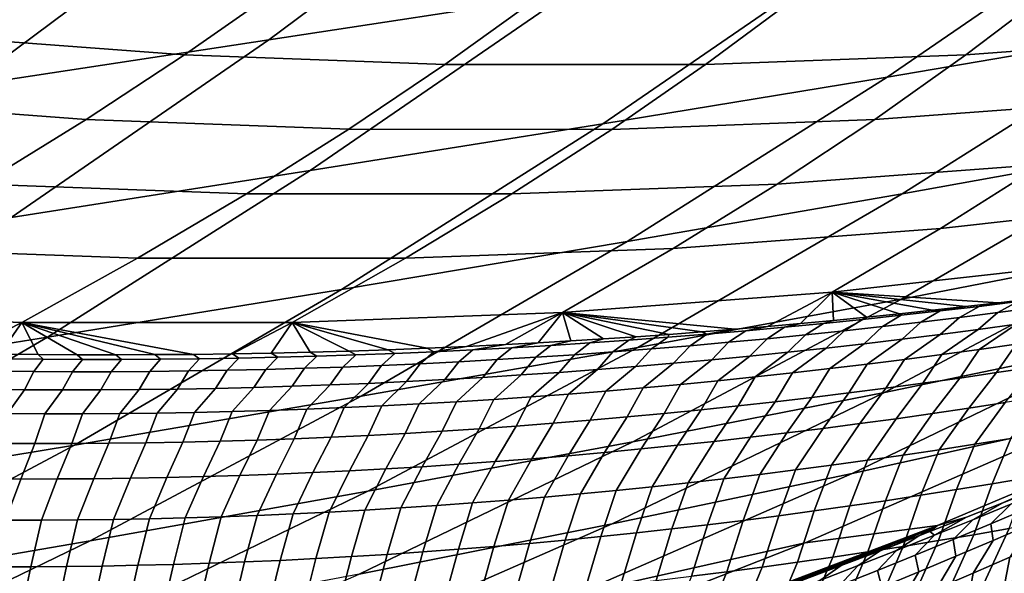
# Model space of a CAD drawing. Header units: metres. Extents: x -240 to 45, y -77 to 27.
# Tile 980 of 1056: x 22.32 to 25.24, y -22.56 to -20.92. Entities that reach past the tile are written whole.
import ezdxf

# ---------------------------------------------------------------- set-up
doc = ezdxf.new("R2010")
doc.units = ezdxf.units.M
doc.layers.add('solid_102011X2', color=7, linetype='CONTINUOUS')

msp = doc.modelspace()

# ---------------------------------------------------------------- linework, layer by layer
at = {"layer": 'solid_102011X2'}
for points in [[(24.679375, -20.292439, 38.521126), (23.938076, -20.844604, 38.6884), (23.054962, -20.980623, 34.405758), (23.800194, -20.424925, 34.233875)], [(23.800194, -20.424925, 34.233875), (23.054962, -20.980623, 34.405758), (22.158363, -21.117105, 30.143185), (22.907732, -20.557854, 29.967546)], [(26.451189, -20.438908, 51.668217), (25.701488, -20.952608, 51.820339), (24.888788, -21.090805, 47.478897), (25.641998, -20.57379, 47.31942)], [(22.907732, -20.557854, 29.967546), (22.158363, -21.117105, 30.143185), (21.253849, -21.254093, 25.900143), (22.00758, -20.691265, 25.721628)], [(25.641998, -20.57379, 47.31942), (24.888788, -21.090805, 47.478897), (24.045341, -21.229336, 43.158195), (24.802202, -20.709007, 42.992153)], [(24.802202, -20.709007, 42.992153), (24.045341, -21.229336, 43.158195), (23.177374, -21.368252, 38.86005), (23.938076, -20.844604, 38.6884)], [(23.078108, -20.833515, 152.751938), (22.314785, -20.77652, 152.796906), (22.034044, -20.967604, 148.512848), (22.804667, -21.025131, 148.464096)], [(26.136652, -20.77669, 152.571762), (25.37332, -20.833618, 152.61673), (25.121834, -21.025253, 148.317505), (25.892471, -20.967806, 148.268753)], [(26.476767, -20.814688, 56.175556), (25.712551, -21.296652, 56.32346), (24.933704, -21.4377, 51.976131), (25.701488, -20.952608, 51.820339)], [(23.938076, -20.844604, 38.6884), (23.177374, -21.368252, 38.86005), (22.29022, -21.507601, 34.582142), (23.054962, -20.980623, 34.405758)], [(23.843002, -20.86204, 152.706879), (23.078108, -20.833515, 152.751938), (22.804667, -21.025131, 148.464096), (23.576878, -21.053925, 148.415237)], [(25.37332, -20.833618, 152.61673), (24.608421, -20.862074, 152.661789), (24.349619, -21.053967, 148.366364), (25.121834, -21.025253, 148.317505)], [(24.608421, -20.862074, 152.661789), (23.843002, -20.86204, 152.706879), (23.576878, -21.053925, 148.415237), (24.349619, -21.053967, 148.366364)], [(22.804667, -21.025131, 148.464096), (22.034044, -20.967604, 148.512848), (21.734558, -21.158728, 144.230423), (22.512501, -21.216785, 144.17775)], [(25.701488, -20.952608, 51.820339), (24.933704, -21.4377, 51.976131), (24.117411, -21.579018, 47.642223), (24.888788, -21.090805, 47.478897)], [(25.892471, -20.967806, 148.268753), (25.121834, -21.025253, 148.317505), (24.851683, -21.216923, 144.019363), (25.629641, -21.158955, 143.96669)], [(23.054962, -20.980623, 34.405758), (22.29022, -21.507601, 34.582142), (21.38937, -21.64743, 30.323423), (22.158363, -21.117105, 30.143185)], [(23.576878, -21.053925, 148.415237), (22.804667, -21.025131, 148.464096), (22.512501, -21.216785, 144.17775), (23.292048, -21.245846, 144.124969)], [(25.121834, -21.025253, 148.317505), (24.349619, -21.053967, 148.366364), (24.07213, -21.245892, 144.072144), (24.851683, -21.216923, 144.019363)], [(24.349619, -21.053967, 148.366364), (23.576878, -21.053925, 148.415237), (23.292048, -21.245846, 144.124969), (24.07213, -21.245892, 144.072144)], [(24.888788, -21.090805, 47.478897), (24.117411, -21.579018, 47.642223), (23.270231, -21.720665, 43.328239), (24.045341, -21.229336, 43.158195)], [(22.512501, -21.216785, 144.17775), (21.734558, -21.158728, 144.230423), (21.41608, -21.34956, 139.949615), (22.201336, -21.408144, 139.892899)], [(25.629641, -21.158955, 143.96669), (24.851683, -21.216923, 144.019363), (24.562506, -21.408291, 139.722366), (25.347778, -21.349804, 139.665649)], [(26.451784, -21.155712, 60.676949), (25.674313, -21.605621, 60.82016), (24.93136, -21.749512, 56.474648), (25.712551, -21.296652, 56.32346)], [(23.292048, -21.245846, 144.124969), (22.512501, -21.216785, 144.17775), (22.201336, -21.408144, 139.892899), (22.988211, -21.437469, 139.836075)], [(24.045341, -21.229336, 43.158195), (23.270231, -21.720665, 43.328239), (22.398333, -21.862703, 39.035839), (23.177374, -21.368252, 38.86005)], [(24.851683, -21.216923, 144.019363), (24.07213, -21.245892, 144.072144), (23.775625, -21.437519, 139.77919), (24.562506, -21.408291, 139.722366)], [(24.07213, -21.245892, 144.072144), (23.292048, -21.245846, 144.124969), (22.988211, -21.437469, 139.836075), (23.775625, -21.437519, 139.77919)], [(26.130369, -21.262159, 139.609116), (25.347778, -21.349804, 139.665649), (25.046503, -21.540018, 135.365677), (25.836349, -21.451593, 135.305008)], [(25.712551, -21.296652, 56.32346), (24.93136, -21.749512, 56.474648), (24.148874, -21.893501, 52.135384), (24.933704, -21.4377, 51.976131)], [(23.177374, -21.368252, 38.86005), (22.398333, -21.862703, 39.035839), (21.507042, -22.005186, 34.762775), (22.29022, -21.507601, 34.582142)], [(25.347778, -21.349804, 139.665649), (24.562506, -21.408291, 139.722366), (24.253952, -21.599026, 135.426544), (25.046503, -21.540018, 135.365677)], [(22.988211, -21.437469, 139.836075), (22.201336, -21.408144, 139.892899), (21.870897, -21.598877, 135.609589), (22.665064, -21.628464, 135.548584)], [(24.562506, -21.408291, 139.722366), (23.775625, -21.437519, 139.77919), (23.459778, -21.628513, 135.487549), (24.253952, -21.599026, 135.426544)], [(23.775625, -21.437519, 139.77919), (22.988211, -21.437469, 139.836075), (22.665064, -21.628464, 135.548584), (23.459778, -21.628513, 135.487549)], [(24.933704, -21.4377, 51.976131), (24.148874, -21.893501, 52.135384), (23.328915, -22.037745, 47.809174), (24.117411, -21.579018, 47.642223)], [(25.836349, -21.451593, 135.305008), (25.046503, -21.540018, 135.365677), (24.725433, -21.729265, 131.066833), (25.522472, -21.640062, 131.001938)], [(26.378033, -21.461634, 65.166718), (25.588667, -21.879253, 65.305115), (24.881006, -22.026014, 60.966286), (25.674313, -21.605621, 60.82016)], [(25.046503, -21.540018, 135.365677), (24.253952, -21.599026, 135.426544), (23.925665, -21.788794, 131.131973), (24.725433, -21.729265, 131.066833)], [(24.117411, -21.579018, 47.642223), (23.328915, -22.037745, 47.809174), (22.477926, -22.18232, 43.502056), (23.270231, -21.720665, 43.328239)], [(22.665064, -21.628464, 135.548584), (21.870897, -21.598877, 135.609589), (21.520906, -21.788651, 131.32782), (22.322306, -21.818495, 131.262543)], [(24.253952, -21.599026, 135.426544), (23.459778, -21.628513, 135.487549), (23.124258, -21.818542, 131.197235), (23.925665, -21.788794, 131.131973)], [(25.674313, -21.605621, 60.82016), (24.881006, -22.026014, 60.966286), (24.134268, -22.172663, 56.62891), (24.93136, -21.749512, 56.474648)], [(23.459778, -21.628513, 135.487549), (22.665064, -21.628464, 135.548584), (22.322306, -21.818495, 131.262543), (23.124258, -21.818542, 131.197235)], [(25.522472, -21.640062, 131.001938), (24.725433, -21.729265, 131.066833), (25.219416, -21.760412, 128.596786), (25.317854, -21.748545, 128.567902)], [(23.270231, -21.720665, 43.328239), (22.477926, -22.18232, 43.502056), (21.602015, -22.327288, 39.21553), (22.398333, -21.862703, 39.035839)], [(24.93136, -21.749512, 56.474648), (24.134268, -22.172663, 56.62891), (23.348072, -22.319395, 52.297878), (24.148874, -21.893501, 52.135384)], [(24.725433, -21.729265, 131.066833), (23.925665, -21.788794, 131.131973), (24.436476, -21.838894, 128.803329), (24.533989, -21.830648, 128.7798)], [(24.725433, -21.729265, 131.066833), (24.533989, -21.830648, 128.7798), (24.631584, -21.821962, 128.75563)], [(24.725433, -21.729265, 131.066833), (24.631584, -21.821962, 128.75563), (24.729273, -21.812834, 128.730835)], [(24.725433, -21.729265, 131.066833), (25.121128, -21.771812, 128.624969), (25.219416, -21.760412, 128.596786)], [(24.725433, -21.729265, 131.066833), (25.022978, -21.782751, 128.652451), (25.121128, -21.771812, 128.624969)], [(24.725433, -21.729265, 131.066833), (24.924959, -21.793232, 128.679245), (25.022978, -21.782751, 128.652451)], [(24.725433, -21.729265, 131.066833), (24.827061, -21.803259, 128.705368), (24.924959, -21.793232, 128.679245)], [(24.725433, -21.729265, 131.066833), (24.729273, -21.812834, 128.730835), (24.827061, -21.803259, 128.705368)], [(26.258644, -21.732182, 69.645607), (25.458765, -22.117338, 69.779083), (24.784628, -22.267, 65.446091), (25.588667, -21.879253, 65.305115)], [(25.161364, -21.770971, 128.517929), (25.103094, -21.803932, 128.148102), (25.217115, -21.789486, 128.126953), (25.276596, -21.756767, 128.496674)], [(25.161364, -21.770971, 128.517929), (25.276596, -21.756767, 128.496674), (25.317854, -21.748545, 128.567902), (25.219416, -21.760412, 128.596786)], [(25.276596, -21.756767, 128.496674), (25.217115, -21.789486, 128.126953), (25.331095, -21.774427, 128.105438), (25.391783, -21.741959, 128.475052)], [(24.930773, -21.797556, 128.559341), (24.874943, -21.830976, 128.189285), (24.989037, -21.817762, 128.168869), (25.046089, -21.784569, 128.538818)], [(25.046089, -21.784569, 128.538818), (25.022978, -21.782751, 128.652451), (24.924959, -21.793232, 128.679245), (24.930773, -21.797556, 128.559341)], [(25.046089, -21.784569, 128.538818), (24.989037, -21.817762, 128.168869), (25.103094, -21.803932, 128.148102), (25.161364, -21.770971, 128.517929)], [(25.046089, -21.784569, 128.538818), (25.121128, -21.771812, 128.624969), (25.022978, -21.782751, 128.652451)], [(25.046089, -21.784569, 128.538818), (25.161364, -21.770971, 128.517929), (25.219416, -21.760412, 128.596786), (25.121128, -21.771812, 128.624969)], [(25.217115, -21.789486, 128.126953), (25.159128, -21.839575, 127.758949), (25.271965, -21.824259, 127.737518), (25.331095, -21.774427, 128.105438)], [(22.322306, -21.818495, 131.262543), (21.520906, -21.788651, 131.32782), (22.025734, -21.9079, 129.187408), (22.140656, -21.910393, 129.177658)], [(23.925665, -21.788794, 131.131973), (23.124258, -21.818542, 131.197235), (23.524694, -21.895226, 128.993134), (23.640636, -21.890129, 128.972031)], [(23.925665, -21.788794, 131.131973), (23.640636, -21.890129, 128.972031), (23.75668, -21.884426, 128.950043)], [(23.925665, -21.788794, 131.131973), (23.75668, -21.884426, 128.950043), (23.853472, -21.879211, 128.931015)], [(23.925665, -21.788794, 131.131973), (23.853472, -21.879211, 128.931015), (23.950356, -21.873569, 128.911362)], [(23.925665, -21.788794, 131.131973), (24.339035, -21.846699, 128.826233), (24.436476, -21.838894, 128.803329)], [(23.925665, -21.788794, 131.131973), (24.241676, -21.854069, 128.848495), (24.339035, -21.846699, 128.826233)], [(23.925665, -21.788794, 131.131973), (24.144447, -21.861002, 128.870117), (24.241676, -21.854069, 128.848495)], [(23.925665, -21.788794, 131.131973), (24.047344, -21.8675, 128.891068), (24.144447, -21.861002, 128.870117)], [(23.925665, -21.788794, 131.131973), (23.950356, -21.873569, 128.911362), (24.047344, -21.8675, 128.891068)], [(24.584606, -21.832857, 128.618652), (24.700029, -21.821701, 128.599258), (24.729273, -21.812834, 128.730835), (24.631584, -21.821962, 128.75563)], [(24.700029, -21.821701, 128.599258), (24.646656, -21.855551, 128.228973), (24.760815, -21.843573, 128.209305), (24.815418, -21.809935, 128.579483)], [(24.700029, -21.821701, 128.599258), (24.815418, -21.809935, 128.579483), (24.827061, -21.803259, 128.705368), (24.729273, -21.812834, 128.730835)], [(24.815418, -21.809935, 128.579483), (24.760815, -21.843573, 128.209305), (24.874943, -21.830976, 128.189285), (24.930773, -21.797556, 128.559341)], [(24.930773, -21.797556, 128.559341), (24.924959, -21.793232, 128.679245), (24.827061, -21.803259, 128.705368), (24.815418, -21.809935, 128.579483)], [(24.989037, -21.817762, 128.168869), (24.933344, -21.868338, 127.800697), (25.046253, -21.854267, 127.780014), (25.103094, -21.803932, 128.148102)], [(25.103094, -21.803932, 128.148102), (25.046253, -21.854267, 127.780014), (25.159128, -21.839575, 127.758949), (25.217115, -21.789486, 128.126953)], [(25.384766, -21.808325, 127.715721), (25.271965, -21.824259, 127.737518), (25.161251, -21.898857, 127.382332), (25.271786, -21.883129, 127.360992)], [(22.322306, -21.818495, 131.262543), (22.140656, -21.910393, 129.177658), (22.255686, -21.912315, 129.167053)], [(22.322306, -21.818495, 131.262543), (22.255686, -21.912315, 129.167053), (22.370827, -21.913666, 129.155594)], [(23.124258, -21.818542, 131.197235), (22.322306, -21.818495, 131.262543), (22.831299, -21.9133, 129.101196), (22.946535, -21.91176, 129.085419)], [(22.322306, -21.818495, 131.262543), (22.716141, -21.914259, 129.116089), (22.831299, -21.9133, 129.101196)], [(22.322306, -21.818495, 131.262543), (22.60103, -21.914637, 129.130112), (22.716141, -21.914259, 129.116089)], [(22.322306, -21.818495, 131.262543), (22.485937, -21.91444, 129.14328), (22.60103, -21.914637, 129.130112)], [(22.322306, -21.818495, 131.262543), (22.370827, -21.913666, 129.155594), (22.485937, -21.91444, 129.14328)], [(23.124258, -21.818542, 131.197235), (22.946535, -21.91176, 129.085419), (23.061884, -21.909637, 129.068756)], [(23.124258, -21.818542, 131.197235), (23.061884, -21.909637, 129.068756), (23.177376, -21.906927, 129.051193)], [(23.124258, -21.818542, 131.197235), (23.408834, -21.899723, 129.013367), (23.524694, -21.895226, 128.993134)], [(23.124258, -21.818542, 131.197235), (23.293039, -21.903622, 129.032715), (23.408834, -21.899723, 129.013367)], [(23.124258, -21.818542, 131.197235), (23.177376, -21.906927, 129.051193), (23.293039, -21.903622, 129.032715)], [(24.353666, -21.853333, 128.656296), (24.304012, -21.887762, 128.285675), (24.418253, -21.877645, 128.267151), (24.469152, -21.843401, 128.637665)], [(24.353666, -21.853333, 128.656296), (24.436476, -21.838894, 128.803329), (24.339035, -21.846699, 128.826233)], [(24.353666, -21.853333, 128.656296), (24.469152, -21.843401, 128.637665), (24.533989, -21.830648, 128.7798), (24.436476, -21.838894, 128.803329)], [(24.469152, -21.843401, 128.637665), (24.418253, -21.877645, 128.267151), (24.532469, -21.866907, 128.248245), (24.584606, -21.832857, 128.618652)], [(24.469152, -21.843401, 128.637665), (24.584606, -21.832857, 128.618652), (24.631584, -21.821962, 128.75563), (24.533989, -21.830648, 128.7798)], [(24.584606, -21.832857, 128.618652), (24.532469, -21.866907, 128.248245), (24.646656, -21.855551, 128.228973), (24.700029, -21.821701, 128.599258)], [(24.646656, -21.855551, 128.228973), (24.59444, -21.906792, 127.860527), (24.707436, -21.8946, 127.840958), (24.760815, -21.843573, 128.209305)], [(24.760815, -21.843573, 128.209305), (24.707436, -21.8946, 127.840958), (24.820404, -21.881783, 127.821014), (24.874943, -21.830976, 128.189285)], [(24.874943, -21.830976, 128.189285), (24.820404, -21.881783, 127.821014), (24.933344, -21.868338, 127.800697), (24.989037, -21.817762, 128.168869)], [(25.159128, -21.839575, 127.758949), (25.046253, -21.854267, 127.780014), (24.940081, -21.928463, 127.423904), (25.050682, -21.913969, 127.403297)], [(25.271965, -21.824259, 127.737518), (25.159128, -21.839575, 127.758949), (25.050682, -21.913969, 127.403297), (25.161251, -21.898857, 127.382332)], [(22.398333, -21.862703, 39.035839), (21.602015, -22.327288, 39.21553), (20.706509, -22.472712, 34.947414), (21.507042, -22.005186, 34.762775)], [(23.775763, -21.893801, 128.743759), (23.891407, -21.886932, 128.727036), (23.950356, -21.873569, 128.911362), (23.853472, -21.879211, 128.931015)], [(23.891407, -21.886932, 128.727036), (24.007019, -21.879452, 128.70993), (24.047344, -21.8675, 128.891068), (23.950356, -21.873569, 128.911362)], [(24.007019, -21.879452, 128.70993), (23.961128, -21.914391, 128.338974), (24.075449, -21.906136, 128.321594), (24.122599, -21.871359, 128.692429)], [(24.007019, -21.879452, 128.70993), (24.122599, -21.871359, 128.692429), (24.144447, -21.861002, 128.870117), (24.047344, -21.8675, 128.891068)], [(24.122599, -21.871359, 128.692429), (24.075449, -21.906136, 128.321594), (24.189745, -21.897259, 128.303818), (24.238148, -21.862652, 128.674561)], [(24.238148, -21.862652, 128.674561), (24.241676, -21.854069, 128.848495), (24.144447, -21.861002, 128.870117), (24.122599, -21.871359, 128.692429)], [(24.238148, -21.862652, 128.674561), (24.189745, -21.897259, 128.303818), (24.304012, -21.887762, 128.285675), (24.353666, -21.853333, 128.656296)], [(24.353666, -21.853333, 128.656296), (24.339035, -21.846699, 128.826233), (24.241676, -21.854069, 128.848495), (24.238148, -21.862652, 128.674561)], [(24.418253, -21.877645, 128.267151), (24.368374, -21.929291, 127.898537), (24.481419, -21.918356, 127.879715), (24.532469, -21.866907, 128.248245)], [(24.532469, -21.866907, 128.248245), (24.481419, -21.918356, 127.879715), (24.59444, -21.906792, 127.860527), (24.646656, -21.855551, 128.228973)], [(24.933344, -21.868338, 127.800697), (24.820404, -21.881783, 127.821014), (24.7188, -21.955595, 127.464012), (24.829453, -21.942339, 127.444138)], [(25.046253, -21.854267, 127.780014), (24.933344, -21.868338, 127.800697), (24.829453, -21.942339, 127.444138), (24.940081, -21.928463, 127.423904)], [(25.271786, -21.883129, 127.360992), (25.213549, -21.967522, 126.999275), (25.323013, -21.950928, 126.977615), (25.382286, -21.866789, 127.339294)], [(24.148874, -21.893501, 52.135384), (23.348072, -22.319395, 52.297878), (22.52438, -22.466375, 47.979519), (23.328915, -22.037745, 47.809174)], [(23.312853, -21.915133, 128.806763), (23.293039, -21.903622, 129.032715), (23.177376, -21.906927, 129.051193), (23.197042, -21.918922, 128.821548)], [(23.428629, -21.910725, 128.791595), (23.408834, -21.899723, 129.013367), (23.293039, -21.903622, 129.032715), (23.312853, -21.915133, 128.806763)], [(23.544374, -21.905697, 128.776031), (23.524694, -21.895226, 128.993134), (23.408834, -21.899723, 129.013367), (23.428629, -21.910725, 128.791595)], [(23.544374, -21.905697, 128.776031), (23.503572, -21.941204, 128.404663), (23.618004, -21.935432, 128.388824), (23.660084, -21.900055, 128.760086)], [(23.544374, -21.905697, 128.776031), (23.640636, -21.890129, 128.972031), (23.524694, -21.895226, 128.993134)], [(23.544374, -21.905697, 128.776031), (23.660084, -21.900055, 128.760086), (23.75668, -21.884426, 128.950043), (23.640636, -21.890129, 128.972031)], [(23.660084, -21.900055, 128.760086), (23.618004, -21.935432, 128.388824), (23.732405, -21.929039, 128.372589), (23.775763, -21.893801, 128.743759)], [(23.660084, -21.900055, 128.760086), (23.775763, -21.893801, 128.743759), (23.853472, -21.879211, 128.931015), (23.75668, -21.884426, 128.950043)], [(23.775763, -21.893801, 128.743759), (23.732405, -21.929039, 128.372589), (23.846781, -21.922026, 128.355972), (23.891407, -21.886932, 128.727036)], [(23.891407, -21.886932, 128.727036), (23.846781, -21.922026, 128.355972), (23.961128, -21.914391, 128.338974), (24.007019, -21.879452, 128.70993)], [(24.075449, -21.906136, 128.321594), (24.029104, -21.958324, 127.952698), (24.142216, -21.949276, 127.935028), (24.189745, -21.897259, 128.303818)], [(25.588667, -21.879253, 65.305115), (24.784628, -22.267, 65.446091), (24.07296, -22.416332, 61.115128), (24.881006, -22.026014, 60.966286)], [(24.189745, -21.897259, 128.303818), (24.142216, -21.949276, 127.935028), (24.255306, -21.939598, 127.916969), (24.304012, -21.887762, 128.285675)], [(24.304012, -21.887762, 128.285675), (24.255306, -21.939598, 127.916969), (24.368374, -21.929291, 127.898537), (24.418253, -21.877645, 128.267151)], [(24.707436, -21.8946, 127.840958), (24.59444, -21.906792, 127.860527), (24.497417, -21.980244, 127.502655), (24.60812, -21.968231, 127.483521)], [(24.820404, -21.881783, 127.821014), (24.707436, -21.8946, 127.840958), (24.60812, -21.968231, 127.483521), (24.7188, -21.955595, 127.464012)], [(25.050682, -21.913969, 127.403297), (24.994522, -21.998844, 127.041489), (25.10405, -21.983494, 127.020569), (25.161251, -21.898857, 127.382332)], [(25.161251, -21.898857, 127.382332), (25.10405, -21.983494, 127.020569), (25.213549, -21.967522, 126.999275), (25.271786, -21.883129, 127.360992)], [(22.269499, -21.926779, 128.925903), (22.243023, -21.963213, 128.553589), (22.357754, -21.964363, 128.541977), (22.385542, -21.927973, 128.91423)], [(22.385542, -21.927973, 128.91423), (22.370827, -21.913666, 129.155594), (22.255686, -21.912315, 129.167053), (22.269499, -21.926779, 128.925903)], [(22.385542, -21.927973, 128.91423), (22.357754, -21.964363, 128.541977), (22.47246, -21.964888, 128.529984), (22.501556, -21.928551, 128.902161)], [(22.501556, -21.928551, 128.902161), (22.485937, -21.91444, 129.14328), (22.370827, -21.913666, 129.155594), (22.385542, -21.927973, 128.91423)], [(22.501556, -21.928551, 128.902161), (22.47246, -21.964888, 128.529984), (22.587137, -21.964785, 128.517593), (22.617544, -21.928509, 128.889694)], [(22.617544, -21.928509, 128.889694), (22.60103, -21.914637, 129.130112), (22.485937, -21.91444, 129.14328), (22.501556, -21.928551, 128.902161)], [(22.617544, -21.928509, 128.889694), (22.587137, -21.964785, 128.517593), (22.701788, -21.964048, 128.504822), (22.733503, -21.927841, 128.876846)], [(22.733503, -21.927841, 128.876846), (22.716141, -21.914259, 129.116089), (22.60103, -21.914637, 129.130112), (22.617544, -21.928509, 128.889694)], [(22.733503, -21.927841, 128.876846), (22.701788, -21.964048, 128.504822), (22.81641, -21.962679, 128.491669), (22.849432, -21.92655, 128.863602)], [(22.849432, -21.92655, 128.863602), (22.831299, -21.9133, 129.101196), (22.716141, -21.914259, 129.116089), (22.733503, -21.927841, 128.876846)], [(22.849432, -21.92655, 128.863602), (22.81641, -21.962679, 128.491669), (22.931005, -21.960676, 128.478119), (22.965332, -21.924631, 128.84996)], [(22.965332, -21.924631, 128.84996), (22.946535, -21.91176, 129.085419), (22.831299, -21.9133, 129.101196), (22.849432, -21.92655, 128.863602)], [(22.965332, -21.924631, 128.84996), (22.931005, -21.960676, 128.478119), (23.045574, -21.958042, 128.464203), (23.081203, -21.922089, 128.835953)], [(23.081203, -21.922089, 128.835953), (23.061884, -21.909637, 129.068756), (22.946535, -21.91176, 129.085419), (22.965332, -21.924631, 128.84996)], [(23.081203, -21.922089, 128.835953), (23.045574, -21.958042, 128.464203), (23.160114, -21.954775, 128.44989), (23.197042, -21.918922, 128.821548)], [(23.197042, -21.918922, 128.821548), (23.177376, -21.906927, 129.051193), (23.061884, -21.909637, 129.068756), (23.081203, -21.922089, 128.835953)], [(23.197042, -21.918922, 128.821548), (23.160114, -21.954775, 128.44989), (23.274628, -21.950878, 128.435196), (23.312853, -21.915133, 128.806763)], [(23.312853, -21.915133, 128.806763), (23.274628, -21.950878, 128.435196), (23.389114, -21.946354, 128.420135), (23.428629, -21.910725, 128.791595)], [(23.428629, -21.910725, 128.791595), (23.389114, -21.946354, 128.420135), (23.503572, -21.941204, 128.404663), (23.544374, -21.905697, 128.776031)], [(23.618004, -21.935432, 128.388824), (23.576433, -21.988232, 128.019577), (23.689634, -21.981699, 128.003433), (23.732405, -21.929039, 128.372589)], [(23.732405, -21.929039, 128.372589), (23.689634, -21.981699, 128.003433), (23.802813, -21.974537, 127.986908), (23.846781, -21.922026, 128.355972)], [(23.846781, -21.922026, 128.355972), (23.802813, -21.974537, 127.986908), (23.91597, -21.966745, 127.969994), (23.961128, -21.914391, 128.338974)], [(23.961128, -21.914391, 128.338974), (23.91597, -21.966745, 127.969994), (24.029104, -21.958324, 127.952698), (24.075449, -21.906136, 128.321594)], [(24.368374, -21.929291, 127.898537), (24.255306, -21.939598, 127.916969), (24.165194, -22.012543, 127.557838), (24.275953, -22.002399, 127.539818)], [(24.481419, -21.918356, 127.879715), (24.368374, -21.929291, 127.898537), (24.275953, -22.002399, 127.539818), (24.386696, -21.991632, 127.521423)], [(24.59444, -21.906792, 127.860527), (24.481419, -21.918356, 127.879715), (24.386696, -21.991632, 127.521423), (24.497417, -21.980244, 127.502655)], [(24.829453, -21.942339, 127.444138), (24.775385, -22.027666, 127.082237), (24.884966, -22.013569, 127.06205), (24.940081, -21.928463, 127.423904)], [(24.940081, -21.928463, 127.423904), (24.884966, -22.013569, 127.06205), (24.994522, -21.998844, 127.041489), (25.050682, -21.913969, 127.403297)], [(22.81641, -21.962679, 128.491669), (22.783371, -22.016237, 128.121857), (22.896736, -22.014151, 128.108383), (22.931005, -21.960676, 128.478119)], [(22.931005, -21.960676, 128.478119), (22.896736, -22.014151, 128.108383), (23.010078, -22.011423, 128.094543), (23.045574, -21.958042, 128.464203)], [(23.045574, -21.958042, 128.464203), (23.010078, -22.011423, 128.094543), (23.123396, -22.008055, 128.080322), (23.160114, -21.954775, 128.44989)], [(23.160114, -21.954775, 128.44989), (23.123396, -22.008055, 128.080322), (23.236691, -22.004049, 128.065704), (23.274628, -21.950878, 128.435196)], [(23.274628, -21.950878, 128.435196), (23.236691, -22.004049, 128.065704), (23.349962, -21.999409, 128.05072), (23.389114, -21.946354, 128.420135)], [(23.389114, -21.946354, 128.420135), (23.349962, -21.999409, 128.05072), (23.463209, -21.994135, 128.035339), (23.503572, -21.941204, 128.404663)], [(23.503572, -21.941204, 128.404663), (23.463209, -21.994135, 128.035339), (23.576433, -21.988232, 128.019577), (23.618004, -21.935432, 128.388824)], [(24.029104, -21.958324, 127.952698), (23.91597, -21.966745, 127.969994), (23.832802, -22.03923, 127.60968), (23.943617, -22.030958, 127.592773)], [(24.142216, -21.949276, 127.935028), (24.029104, -21.958324, 127.952698), (23.943617, -22.030958, 127.592773), (24.054415, -22.022062, 127.575493)], [(24.255306, -21.939598, 127.916969), (24.142216, -21.949276, 127.935028), (24.054415, -22.022062, 127.575493), (24.165194, -22.012543, 127.557838)], [(24.60812, -21.968231, 127.483521), (24.556154, -22.05398, 127.121513), (24.665781, -22.041138, 127.102058), (24.7188, -21.955595, 127.464012)], [(24.7188, -21.955595, 127.464012), (24.665781, -22.041138, 127.102058), (24.775385, -22.027666, 127.082237), (24.829453, -21.942339, 127.444138)], [(25.323013, -21.950928, 126.977615), (25.213549, -21.967522, 126.999275), (25.131321, -22.072813, 126.646736), (25.239252, -22.056208, 126.62529)], [(22.243023, -21.963213, 128.553589), (22.216146, -22.017073, 128.183411), (22.329643, -22.018179, 128.171875), (22.357754, -21.964363, 128.541977)], [(22.357754, -21.964363, 128.541977), (22.329643, -22.018179, 128.171875), (22.443115, -22.018652, 128.159943), (22.47246, -21.964888, 128.529984)], [(22.47246, -21.964888, 128.529984), (22.443115, -22.018652, 128.159943), (22.556561, -22.018488, 128.147629), (22.587137, -21.964785, 128.517593)], [(22.587137, -21.964785, 128.517593), (22.556561, -22.018488, 128.147629), (22.669979, -22.017683, 128.134933), (22.701788, -21.964048, 128.504822)], [(22.701788, -21.964048, 128.504822), (22.669979, -22.017683, 128.134933), (22.783371, -22.016237, 128.121857), (22.81641, -21.962679, 128.491669)], [(23.576433, -21.988232, 128.019577), (23.463209, -21.994135, 128.035339), (23.389364, -22.066082, 127.673553), (23.500252, -22.060305, 127.65815)], [(23.689634, -21.981699, 128.003433), (23.576433, -21.988232, 128.019577), (23.500252, -22.060305, 127.65815), (23.61112, -22.053904, 127.642365)], [(23.802813, -21.974537, 127.986908), (23.689634, -21.981699, 128.003433), (23.61112, -22.053904, 127.642365), (23.72197, -22.046879, 127.626213)], [(23.91597, -21.966745, 127.969994), (23.802813, -21.974537, 127.986908), (23.72197, -22.046879, 127.626213), (23.832802, -22.03923, 127.60968)], [(24.275953, -22.002399, 127.539818), (24.22716, -22.088722, 127.177643), (24.336842, -22.077772, 127.159309), (24.386696, -21.991632, 127.521423)], [(24.386696, -21.991632, 127.521423), (24.336842, -22.077772, 127.159309), (24.446507, -22.066191, 127.140594), (24.497417, -21.980244, 127.502655)], [(24.497417, -21.980244, 127.502655), (24.446507, -22.066191, 127.140594), (24.556154, -22.05398, 127.121513), (24.60812, -21.968231, 127.483521)], [(25.10405, -21.983494, 127.020569), (24.994522, -21.998844, 127.041489), (24.915375, -22.104158, 126.68853), (25.023361, -22.088799, 126.667816)], [(25.213549, -21.967522, 126.999275), (25.10405, -21.983494, 127.020569), (25.023361, -22.088799, 126.667816), (25.131321, -22.072813, 126.646736)], [(22.329643, -22.018179, 128.171875), (22.216146, -22.017073, 128.183411), (22.16824, -22.087975, 127.818275), (22.279369, -22.089148, 127.806999)], [(22.443115, -22.018652, 128.159943), (22.329643, -22.018179, 128.171875), (22.279369, -22.089148, 127.806999), (22.390474, -22.089693, 127.795341)], [(22.556561, -22.018488, 128.147629), (22.443115, -22.018652, 128.159943), (22.390474, -22.089693, 127.795341), (22.501556, -22.089607, 127.783302)], [(22.669979, -22.017683, 128.134933), (22.556561, -22.018488, 128.147629), (22.501556, -22.089607, 127.783302), (22.61261, -22.088886, 127.770882)], [(22.783371, -22.016237, 128.121857), (22.669979, -22.017683, 128.134933), (22.61261, -22.088886, 127.770882), (22.72364, -22.087532, 127.758095)], [(22.896736, -22.014151, 128.108383), (22.783371, -22.016237, 128.121857), (22.72364, -22.087532, 127.758095), (22.834646, -22.085541, 127.744934)], [(23.010078, -22.011423, 128.094543), (22.896736, -22.014151, 128.108383), (22.834646, -22.085541, 127.744934), (22.945631, -22.082914, 127.731407)], [(23.123396, -22.008055, 128.080322), (23.010078, -22.011423, 128.094543), (22.945631, -22.082914, 127.731407), (23.056593, -22.079653, 127.717499)], [(23.236691, -22.004049, 128.065704), (23.123396, -22.008055, 128.080322), (23.056593, -22.079653, 127.717499), (23.167538, -22.075758, 127.703224)], [(23.349962, -21.999409, 128.05072), (23.236691, -22.004049, 128.065704), (23.167538, -22.075758, 127.703224), (23.27846, -22.071234, 127.688576)], [(23.463209, -21.994135, 128.035339), (23.349962, -21.999409, 128.05072), (23.27846, -22.071234, 127.688576), (23.389364, -22.066082, 127.673553)], [(24.054415, -22.022062, 127.575493), (24.007748, -22.108728, 127.213203), (24.117462, -22.099041, 127.19561), (24.165194, -22.012543, 127.557838)], [(24.165194, -22.012543, 127.557838), (24.117462, -22.099041, 127.19561), (24.22716, -22.088722, 127.177643), (24.275953, -22.002399, 127.539818)], [(24.884966, -22.013569, 127.06205), (24.775385, -22.027666, 127.082237), (24.699329, -22.132998, 126.728859), (24.807364, -22.118893, 126.708878)], [(24.994522, -21.998844, 127.041489), (24.884966, -22.013569, 127.06205), (24.807364, -22.118893, 126.708878), (24.915375, -22.104158, 126.68853)], [(23.328915, -22.037745, 47.809174), (22.52438, -22.466375, 47.979519), (21.669516, -22.613684, 43.679409), (22.477926, -22.18232, 43.502056)], [(24.881006, -22.026014, 60.966286), (24.07296, -22.416332, 61.115128), (23.322369, -22.565538, 56.786041), (24.134268, -22.172663, 56.62891)], [(23.61112, -22.053904, 127.642365), (23.568748, -22.141161, 127.279831), (23.67852, -22.134001, 127.263741), (23.72197, -22.046879, 127.626213)], [(23.72197, -22.046879, 127.626213), (23.67852, -22.134001, 127.263741), (23.788277, -22.126207, 127.247269), (23.832802, -22.03923, 127.60968)], [(23.832802, -22.03923, 127.60968), (23.788277, -22.126207, 127.247269), (23.89802, -22.117783, 127.230423), (23.943617, -22.030958, 127.592773)], [(23.943617, -22.030958, 127.592773), (23.89802, -22.117783, 127.230423), (24.007748, -22.108728, 127.213203), (24.054415, -22.022062, 127.575493)], [(24.665781, -22.041138, 127.102058), (24.556154, -22.05398, 127.121513), (24.4832, -22.159323, 126.767715), (24.591276, -22.146475, 126.748466)], [(24.775385, -22.027666, 127.082237), (24.665781, -22.041138, 127.102058), (24.591276, -22.146475, 126.748466), (24.699329, -22.132998, 126.728859)], [(25.347151, -22.03898, 126.603477), (25.239252, -22.056208, 126.62529), (25.148907, -22.179785, 126.279617), (25.255156, -22.162636, 126.258057)], [(23.056593, -22.079653, 127.717499), (23.01967, -22.167473, 127.354645), (23.129517, -22.163481, 127.340431), (23.167538, -22.075758, 127.703224)], [(23.167538, -22.075758, 127.703224), (23.129517, -22.163481, 127.340431), (23.239346, -22.158852, 127.325851), (23.27846, -22.071234, 127.688576)], [(23.27846, -22.071234, 127.688576), (23.239346, -22.158852, 127.325851), (23.349161, -22.153587, 127.31089), (23.389364, -22.066082, 127.673553)], [(23.389364, -22.066082, 127.673553), (23.349161, -22.153587, 127.31089), (23.458961, -22.14769, 127.295547), (23.500252, -22.060305, 127.65815)], [(23.500252, -22.060305, 127.65815), (23.458961, -22.14769, 127.295547), (23.568748, -22.141161, 127.279831), (23.61112, -22.053904, 127.642365)], [(24.336842, -22.077772, 127.159309), (24.22716, -22.088722, 127.177643), (24.158878, -22.194075, 126.823227), (24.267002, -22.183123, 126.805092)], [(24.446507, -22.066191, 127.140594), (24.336842, -22.077772, 127.159309), (24.267002, -22.183123, 126.805092), (24.375109, -22.171539, 126.786591)], [(24.556154, -22.05398, 127.121513), (24.446507, -22.066191, 127.140594), (24.375109, -22.171539, 126.786591), (24.4832, -22.159323, 126.767715)], [(25.037809, -22.421436, 74.282539), (24.645369, -22.472273, 69.91481), (25.458765, -22.117338, 69.779083), (25.858437, -22.074757, 74.152283)], [(25.131321, -22.072813, 126.646736), (25.023361, -22.088799, 126.667816), (24.936327, -22.212223, 126.321632), (25.042629, -22.196314, 126.300812)], [(25.232016, -22.354082, 74.748871), (25.123857, -22.396597, 74.711113), (25.037809, -22.421436, 74.282539), (25.858437, -22.074757, 74.152283)], [(25.239252, -22.056208, 126.62529), (25.131321, -22.072813, 126.646736), (25.042629, -22.196314, 126.300812), (25.148907, -22.179785, 126.279617)], [(25.340092, -22.311075, 74.787155), (25.232016, -22.354082, 74.748871), (25.858437, -22.074757, 74.152283)], [(22.279369, -22.089148, 127.806999), (22.250175, -22.177429, 127.443695), (22.360174, -22.177933, 127.432091), (22.390474, -22.089693, 127.795341)], [(22.390474, -22.089693, 127.795341), (22.360174, -22.177933, 127.432091), (22.470148, -22.177797, 127.42012), (22.501556, -22.089607, 127.783302)], [(22.501556, -22.089607, 127.783302), (22.470148, -22.177797, 127.42012), (22.580097, -22.177019, 127.407768), (22.61261, -22.088886, 127.770882)], [(22.61261, -22.088886, 127.770882), (22.580097, -22.177019, 127.407768), (22.690022, -22.175596, 127.395042), (22.72364, -22.087532, 127.758095)], [(22.72364, -22.087532, 127.758095), (22.690022, -22.175596, 127.395042), (22.799925, -22.173531, 127.38195), (22.834646, -22.085541, 127.744934)], [(22.834646, -22.085541, 127.744934), (22.799925, -22.173531, 127.38195), (22.909807, -22.170822, 127.368484), (22.945631, -22.082914, 127.731407)], [(22.945631, -22.082914, 127.731407), (22.909807, -22.170822, 127.368484), (23.01967, -22.167473, 127.354645), (23.056593, -22.079653, 127.717499)], [(24.117462, -22.099041, 127.19561), (24.007748, -22.108728, 127.213203), (23.942593, -22.214079, 126.858391), (24.050743, -22.204393, 126.840996)], [(24.22716, -22.088722, 127.177643), (24.117462, -22.099041, 127.19561), (24.050743, -22.204393, 126.840996), (24.158878, -22.194075, 126.823227)], [(24.915375, -22.104158, 126.68853), (24.807364, -22.118893, 126.708878), (24.723648, -22.24217, 126.36219), (24.829998, -22.22751, 126.342094)], [(25.023361, -22.088799, 126.667816), (24.915375, -22.104158, 126.68853), (24.829998, -22.22751, 126.342094), (24.936327, -22.212223, 126.321632)], [(23.67852, -22.134001, 127.263741), (23.568748, -22.141161, 127.279831), (23.509876, -22.246496, 126.924232), (23.618073, -22.239342, 126.908333)], [(23.788277, -22.126207, 127.247269), (23.67852, -22.134001, 127.263741), (23.618073, -22.239342, 126.908333), (23.726257, -22.231554, 126.892059)], [(23.89802, -22.117783, 127.230423), (23.788277, -22.126207, 127.247269), (23.726257, -22.231554, 126.892059), (23.834431, -22.223133, 126.875412)], [(24.007748, -22.108728, 127.213203), (23.89802, -22.117783, 127.230423), (23.834431, -22.223133, 126.875412), (23.942593, -22.214079, 126.858391)], [(25.458765, -22.117338, 69.779083), (24.645369, -22.472273, 69.91481), (23.967007, -22.624321, 65.589447), (24.784628, -22.267, 65.446091)], [(24.699329, -22.132998, 126.728859), (24.591276, -22.146475, 126.748466), (24.510887, -22.269611, 126.401283), (24.617277, -22.256205, 126.38192)], [(24.807364, -22.118893, 126.708878), (24.699329, -22.132998, 126.728859), (24.617277, -22.256205, 126.38192), (24.723648, -22.24217, 126.36219)], [(23.129517, -22.163481, 127.340431), (23.01967, -22.167473, 127.354645), (22.968723, -22.272758, 126.998131), (23.076979, -22.26878, 126.9841)], [(23.239346, -22.158852, 127.325851), (23.129517, -22.163481, 127.340431), (23.076979, -22.26878, 126.9841), (23.185219, -22.264162, 126.969696)], [(23.349161, -22.153587, 127.31089), (23.239346, -22.158852, 127.325851), (23.185219, -22.264162, 126.969696), (23.293449, -22.258907, 126.954918)], [(23.458961, -22.14769, 127.295547), (23.349161, -22.153587, 127.31089), (23.293449, -22.258907, 126.954918), (23.401669, -22.253019, 126.939766)], [(23.568748, -22.141161, 127.279831), (23.458961, -22.14769, 127.295547), (23.401669, -22.253019, 126.939766), (23.509876, -22.246496, 126.924232)], [(24.4832, -22.159323, 126.767715), (24.375109, -22.171539, 126.786591), (24.298056, -22.294537, 126.438911), (24.40448, -22.282389, 126.42028)], [(24.591276, -22.146475, 126.748466), (24.4832, -22.159323, 126.767715), (24.40448, -22.282389, 126.42028), (24.510887, -22.269611, 126.401283)], [(25.148907, -22.179785, 126.279617), (25.094332, -22.314661, 125.932846), (25.19972, -22.297281, 125.911255), (25.255156, -22.162636, 126.258057)], [(25.255156, -22.162636, 126.258057), (25.19972, -22.297281, 125.911255), (25.305079, -22.279278, 125.88929), (25.361374, -22.144869, 126.236137)], [(22.477926, -22.18232, 43.502056), (21.669516, -22.613684, 43.679409), (20.789524, -22.761389, 39.398869), (21.602015, -22.327288, 39.21553)], [(22.360174, -22.177933, 127.432091), (22.250175, -22.177429, 127.443695), (22.210409, -22.282591, 127.086037), (22.31881, -22.283117, 127.074593)], [(22.470148, -22.177797, 127.42012), (22.360174, -22.177933, 127.432091), (22.31881, -22.283117, 127.074593), (22.427185, -22.283001, 127.062767)], [(22.580097, -22.177019, 127.407768), (22.470148, -22.177797, 127.42012), (22.427185, -22.283001, 127.062767), (22.535534, -22.282242, 127.050583)], [(24.134268, -22.172663, 56.62891), (23.322369, -22.565538, 56.786041), (22.532404, -22.714817, 52.463387), (23.348072, -22.319395, 52.297878)], [(22.690022, -22.175596, 127.395042), (22.580097, -22.177019, 127.407768), (22.535534, -22.282242, 127.050583), (22.64386, -22.280838, 127.038025)], [(22.799925, -22.173531, 127.38195), (22.690022, -22.175596, 127.395042), (22.64386, -22.280838, 127.038025), (22.752165, -22.278788, 127.025093)], [(22.909807, -22.170822, 127.368484), (22.799925, -22.173531, 127.38195), (22.752165, -22.278788, 127.025093), (22.860453, -22.276094, 127.011795)], [(23.01967, -22.167473, 127.354645), (22.909807, -22.170822, 127.368484), (22.860453, -22.276094, 127.011795), (22.968723, -22.272758, 126.998131)], [(24.158878, -22.194075, 126.823227), (24.050743, -22.204393, 126.840996), (23.978704, -22.327192, 126.492599), (24.085167, -22.316938, 126.475075)], [(24.267002, -22.183123, 126.805092), (24.158878, -22.194075, 126.823227), (24.085167, -22.316938, 126.475075), (24.191618, -22.306053, 126.457176)], [(24.375109, -22.171539, 126.786591), (24.267002, -22.183123, 126.805092), (24.191618, -22.306053, 126.457176), (24.298056, -22.294537, 126.438911)], [(25.042629, -22.196314, 126.300812), (24.988918, -22.331413, 125.954071), (25.094332, -22.314661, 125.932846), (25.148907, -22.179785, 126.279617)], [(23.834431, -22.223133, 126.875412), (23.726257, -22.231554, 126.892059), (23.659252, -22.354166, 126.542969), (23.765747, -22.345806, 126.52655)], [(23.942593, -22.214079, 126.858391), (23.834431, -22.223133, 126.875412), (23.765747, -22.345806, 126.52655), (23.872231, -22.336815, 126.509758)], [(24.050743, -22.204393, 126.840996), (23.942593, -22.214079, 126.858391), (23.872231, -22.336815, 126.509758), (23.978704, -22.327192, 126.492599)], [(24.829998, -22.22751, 126.342094), (24.778011, -22.363035, 125.995407), (24.883476, -22.34754, 125.974922), (24.936327, -22.212223, 126.321632)], [(24.936327, -22.212223, 126.321632), (24.883476, -22.34754, 125.974922), (24.988918, -22.331413, 125.954071), (25.042629, -22.196314, 126.300812)], [(23.401669, -22.253019, 126.939766), (23.293449, -22.258907, 126.954918), (23.233187, -22.381285, 126.604942), (23.339716, -22.375452, 126.590004)], [(23.509876, -22.246496, 126.924232), (23.401669, -22.253019, 126.939766), (23.339716, -22.375452, 126.590004), (23.446236, -22.36899, 126.574699)], [(23.618073, -22.239342, 126.908333), (23.509876, -22.246496, 126.924232), (23.446236, -22.36899, 126.574699), (23.55275, -22.361893, 126.559021)], [(23.726257, -22.231554, 126.892059), (23.618073, -22.239342, 126.908333), (23.55275, -22.361893, 126.559021), (23.659252, -22.354166, 126.542969)], [(24.617277, -22.256205, 126.38192), (24.567019, -22.39213, 126.035255), (24.672525, -22.377899, 126.015518), (24.723648, -22.24217, 126.36219)], [(24.723648, -22.24217, 126.36219), (24.672525, -22.377899, 126.015518), (24.778011, -22.363035, 125.995407), (24.829998, -22.22751, 126.342094)], [(22.31881, -22.283117, 127.074593), (22.210409, -22.282591, 127.086037), (22.167141, -22.404453, 126.734093), (22.273838, -22.405025, 126.722824)], [(22.427185, -22.283001, 127.062767), (22.31881, -22.283117, 127.074593), (22.273838, -22.405025, 126.722824), (22.38051, -22.404957, 126.711189)], [(22.535534, -22.282242, 127.050583), (22.427185, -22.283001, 127.062767), (22.38051, -22.404957, 126.711189), (22.487156, -22.404247, 126.699188)], [(22.64386, -22.280838, 127.038025), (22.535534, -22.282242, 127.050583), (22.487156, -22.404247, 126.699188), (22.593781, -22.402893, 126.686821)], [(22.752165, -22.278788, 127.025093), (22.64386, -22.280838, 127.038025), (22.593781, -22.402893, 126.686821), (22.700384, -22.400894, 126.674088)], [(22.860453, -22.276094, 127.011795), (22.752165, -22.278788, 127.025093), (22.700384, -22.400894, 126.674088), (22.806973, -22.398254, 126.660988)], [(22.968723, -22.272758, 126.998131), (22.860453, -22.276094, 127.011795), (22.806973, -22.398254, 126.660988), (22.913544, -22.39497, 126.64753)], [(23.076979, -22.26878, 126.9841), (22.968723, -22.272758, 126.998131), (22.913544, -22.39497, 126.64753), (23.020102, -22.391047, 126.633698)], [(23.185219, -22.264162, 126.969696), (23.076979, -22.26878, 126.9841), (23.020102, -22.391047, 126.633698), (23.126648, -22.386482, 126.619507)], [(23.293449, -22.258907, 126.954918), (23.185219, -22.264162, 126.969696), (23.126648, -22.386482, 126.619507), (23.233187, -22.381285, 126.604942)], [(24.784628, -22.267, 65.446091), (23.967007, -22.624321, 65.589447), (23.251266, -22.776022, 61.266483), (24.07296, -22.416332, 61.115128)], [(24.298056, -22.294537, 126.438911), (24.250393, -22.431007, 126.09227), (24.355951, -22.418684, 126.073639), (24.40448, -22.282389, 126.42028)], [(24.40448, -22.282389, 126.42028), (24.355951, -22.418684, 126.073639), (24.461493, -22.405725, 126.054634), (24.510887, -22.269611, 126.401283)], [(24.510887, -22.269611, 126.401283), (24.461493, -22.405725, 126.054634), (24.567019, -22.39213, 126.035255), (24.617277, -22.256205, 126.38192)], [(25.19972, -22.297281, 125.911255), (25.145697, -22.448349, 125.570999), (25.250246, -22.430124, 125.548973), (25.305079, -22.279278, 125.88929)], [(24.085167, -22.316938, 126.475075), (24.039238, -22.453737, 126.128426), (24.144821, -22.442692, 126.110535), (24.191618, -22.306053, 126.457176)], [(24.191618, -22.306053, 126.457176), (24.144821, -22.442692, 126.110535), (24.250393, -22.431007, 126.09227), (24.298056, -22.294537, 126.438911)], [(25.094332, -22.314661, 125.932846), (25.041121, -22.465944, 125.592651), (25.145697, -22.448349, 125.570999), (25.19972, -22.297281, 125.911255)], [(25.142612, -22.404165, 75.063614), (25.232016, -22.354082, 74.748871), (25.340092, -22.311075, 74.787155), (25.255775, -22.357956, 75.073738)], [(25.308018, -22.369089, 75.466492), (25.196173, -22.416088, 75.455635), (25.255775, -22.357956, 75.073738), (25.36883, -22.311258, 75.084076)], [(23.348072, -22.319395, 52.297878), (22.532404, -22.714817, 52.463387), (21.704918, -22.864336, 48.153027), (22.52438, -22.466375, 47.979519)], [(23.765747, -22.345806, 126.52655), (23.722422, -22.483044, 126.179871), (23.828037, -22.473915, 126.163094), (23.872231, -22.336815, 126.509758)], [(23.872231, -22.336815, 126.509758), (23.828037, -22.473915, 126.163094), (23.933643, -22.464146, 126.14595), (23.978704, -22.327192, 126.492599)], [(23.978704, -22.327192, 126.492599), (23.933643, -22.464146, 126.14595), (24.039238, -22.453737, 126.128426), (24.085167, -22.316938, 126.475075)], [(24.883476, -22.34754, 125.974922), (24.831884, -22.499235, 125.634819), (24.936516, -22.482906, 125.613922), (24.988918, -22.331413, 125.954071)], [(24.988918, -22.331413, 125.954071), (24.936516, -22.482906, 125.613922), (25.041121, -22.465944, 125.592651), (25.094332, -22.314661, 125.932846)], [(23.339716, -22.375452, 126.590004), (23.299879, -22.513174, 126.243248), (23.405525, -22.506601, 126.227966), (23.446236, -22.36899, 126.574699)], [(23.446236, -22.36899, 126.574699), (23.405525, -22.506601, 126.227966), (23.511164, -22.499388, 126.212311), (23.55275, -22.361893, 126.559021)], [(23.55275, -22.361893, 126.559021), (23.511164, -22.499388, 126.212311), (23.616796, -22.491535, 126.196274), (23.659252, -22.354166, 126.542969)], [(23.659252, -22.354166, 126.542969), (23.616796, -22.491535, 126.196274), (23.722422, -22.483044, 126.179871), (23.765747, -22.345806, 126.52655)], [(24.672525, -22.377899, 126.015518), (24.622553, -22.529984, 125.675491), (24.72723, -22.514929, 125.655342), (24.778011, -22.363035, 125.995407)], [(24.778011, -22.363035, 125.995407), (24.72723, -22.514929, 125.655342), (24.831884, -22.499235, 125.634819), (24.883476, -22.34754, 125.974922)], [(25.029345, -22.449888, 75.053696), (25.123857, -22.396597, 74.711113), (25.232016, -22.354082, 74.748871), (25.142612, -22.404165, 75.063614)], [(25.196173, -22.416088, 75.455635), (25.084213, -22.462597, 75.445), (25.142612, -22.404165, 75.063614), (25.255775, -22.357956, 75.073738)], [(25.312561, -22.41843, 75.853027), (25.202791, -22.465612, 75.841583), (25.196173, -22.416088, 75.455635), (25.308018, -22.369089, 75.466492)], [(22.700384, -22.400894, 126.674088), (22.665836, -22.539116, 126.327133), (22.771538, -22.536409, 126.314072), (22.806973, -22.398254, 126.660988)], [(22.806973, -22.398254, 126.660988), (22.771538, -22.536409, 126.314072), (22.877226, -22.533054, 126.300652), (22.913544, -22.39497, 126.64753)], [(22.913544, -22.39497, 126.64753), (22.877226, -22.533054, 126.300652), (22.982901, -22.529051, 126.286858), (23.020102, -22.391047, 126.633698)], [(23.020102, -22.391047, 126.633698), (22.982901, -22.529051, 126.286858), (23.088568, -22.524401, 126.27269), (23.126648, -22.386482, 126.619507)], [(23.126648, -22.386482, 126.619507), (23.088568, -22.524401, 126.27269), (23.194225, -22.519108, 126.258156), (23.233187, -22.381285, 126.604942)], [(23.233187, -22.381285, 126.604942), (23.194225, -22.519108, 126.258156), (23.299879, -22.513174, 126.243248), (23.339716, -22.375452, 126.590004)], [(24.461493, -22.405725, 126.054634), (24.413139, -22.55817, 125.714668), (24.517855, -22.544397, 125.695267), (24.567019, -22.39213, 126.035255)], [(24.567019, -22.39213, 126.035255), (24.517855, -22.544397, 125.695267), (24.622553, -22.529984, 125.675491), (24.672525, -22.377899, 126.015518)], [(25.123857, -22.396597, 74.711113), (25.015633, -22.438614, 74.673904), (25.037809, -22.421436, 74.282539)], [(25.029345, -22.449888, 75.053696), (25.015633, -22.438614, 74.673904), (25.123857, -22.396597, 74.711113)], [(22.273838, -22.405025, 126.722824), (22.242836, -22.54343, 126.375694), (22.348621, -22.543329, 126.364105), (22.38051, -22.404957, 126.711189)], [(22.38051, -22.404957, 126.711189), (22.348621, -22.543329, 126.364105), (22.45438, -22.542576, 126.352142), (22.487156, -22.404247, 126.699188)], [(22.487156, -22.404247, 126.699188), (22.45438, -22.542576, 126.352142), (22.560118, -22.541172, 126.339821), (22.593781, -22.402893, 126.686821)], [(24.07296, -22.416332, 61.115128), (23.251266, -22.776022, 61.266483), (22.496761, -22.927584, 56.945827), (23.322369, -22.565538, 56.786041)], [(22.593781, -22.402893, 126.686821), (22.560118, -22.541172, 126.339821), (22.665836, -22.539116, 126.327133), (22.700384, -22.400894, 126.674088)], [(24.203835, -22.737282, 74.412689), (23.819569, -22.796513, 70.052612), (24.645369, -22.472273, 69.91481), (25.037809, -22.421436, 74.282539)], [(24.250393, -22.431007, 126.09227), (24.203657, -22.583788, 125.75235), (24.308405, -22.571302, 125.733696), (24.355951, -22.418684, 126.073639)], [(24.283749, -22.709162, 74.437019), (24.203835, -22.737282, 74.412689), (25.037809, -22.421436, 74.282539)], [(24.363661, -22.680765, 74.461647), (24.283749, -22.709162, 74.437019), (25.037809, -22.421436, 74.282539)], [(24.355951, -22.418684, 126.073639), (24.308405, -22.571302, 125.733696), (24.413139, -22.55817, 125.714668), (24.461493, -22.405725, 126.054634)], [(24.472658, -22.641584, 74.495712), (24.363661, -22.680765, 74.461647), (25.037809, -22.421436, 74.282539)], [(24.581572, -22.601913, 74.530304), (24.472658, -22.641584, 74.495712), (25.037809, -22.421436, 74.282539)], [(24.690355, -22.561768, 74.56543), (24.581572, -22.601913, 74.530304), (25.037809, -22.421436, 74.282539)], [(24.798964, -22.521168, 74.601067), (24.690355, -22.561768, 74.56543), (25.037809, -22.421436, 74.282539)], [(24.907352, -22.480131, 74.637222), (24.798964, -22.521168, 74.601067), (25.037809, -22.421436, 74.282539)], [(24.982283, -22.451458, 74.662544), (24.907352, -22.480131, 74.637222), (25.037809, -22.421436, 74.282539)], [(25.084213, -22.462597, 75.445), (24.972139, -22.508615, 75.434586), (25.029345, -22.449888, 75.053696), (25.142612, -22.404165, 75.063614)], [(25.015633, -22.438614, 74.673904), (24.982283, -22.451458, 74.662544), (25.037809, -22.421436, 74.282539)], [(25.202791, -22.465612, 75.841583), (25.092901, -22.512312, 75.83036), (25.084213, -22.462597, 75.445), (25.196173, -22.416088, 75.455635)], [(25.143993, -22.56218, 76.21756), (25.202791, -22.465612, 75.841583), (25.312561, -22.41843, 75.853027), (25.252504, -22.514853, 76.229553)], [(25.354765, -22.41127, 125.526581), (25.250246, -22.430124, 125.548973), (25.171526, -22.601685, 125.221397), (25.274763, -22.582872, 125.199127)], [(23.933643, -22.464146, 126.14595), (23.88933, -22.61738, 125.806068), (23.994118, -22.606829, 125.788536), (24.039238, -22.453737, 126.128426)], [(24.039238, -22.453737, 126.128426), (23.994118, -22.606829, 125.788536), (24.098894, -22.595631, 125.77063), (24.144821, -22.442692, 126.110535)], [(24.144821, -22.442692, 126.110535), (24.098894, -22.595631, 125.77063), (24.203657, -22.583788, 125.75235), (24.250393, -22.431007, 126.09227)], [(24.915968, -22.495119, 75.043991), (24.802488, -22.539856, 75.0345), (24.867542, -22.495916, 74.653473), (24.982283, -22.451458, 74.662544)], [(24.972139, -22.508615, 75.434586), (24.859955, -22.554142, 75.424385), (24.915968, -22.495119, 75.043991), (25.029345, -22.449888, 75.053696)], [(24.867542, -22.495916, 74.653473), (24.907352, -22.480131, 74.637222), (24.982283, -22.451458, 74.662544)], [(25.029345, -22.449888, 75.053696), (24.915968, -22.495119, 75.043991), (24.982283, -22.451458, 74.662544), (25.015633, -22.438614, 74.673904)], [(25.145697, -22.448349, 125.570999), (25.041121, -22.465944, 125.592651), (24.964964, -22.637421, 125.264824), (25.06826, -22.619867, 125.243301)], [(25.250246, -22.430124, 125.548973), (25.145697, -22.448349, 125.570999), (25.06826, -22.619867, 125.243301), (25.171526, -22.601685, 125.221397)], [(22.52438, -22.466375, 47.979519), (21.704918, -22.864336, 48.153027), (20.846115, -23.014179, 43.86005), (21.669516, -22.613684, 43.679409)], [(24.645369, -22.472273, 69.91481), (23.819569, -22.796513, 70.052612), (23.136919, -22.950735, 65.734985), (23.967007, -22.624321, 65.589447)], [(23.616796, -22.491535, 126.196274), (23.574909, -22.645161, 125.8564), (23.679726, -22.636547, 125.839996), (23.722422, -22.483044, 126.179871)], [(23.722422, -22.483044, 126.179871), (23.679726, -22.636547, 125.839996), (23.784533, -22.627287, 125.823219), (23.828037, -22.473915, 126.163094)], [(23.828037, -22.473915, 126.163094), (23.784533, -22.627287, 125.823219), (23.88933, -22.61738, 125.806068), (23.933643, -22.464146, 126.14595)], [(24.936516, -22.482906, 125.613922), (24.831884, -22.499235, 125.634819), (24.758291, -22.67063, 125.30674), (24.861641, -22.654343, 125.285973)], [(24.867542, -22.495916, 74.653473), (24.798964, -22.521168, 74.601067), (24.907352, -22.480131, 74.637222)], [(25.041121, -22.465944, 125.592651), (24.936516, -22.482906, 125.613922), (24.861641, -22.654343, 125.285973), (24.964964, -22.637421, 125.264824)], [(25.092901, -22.512312, 75.83036), (24.982891, -22.558529, 75.819366), (24.972139, -22.508615, 75.434586), (25.084213, -22.462597, 75.445)], [(25.035357, -22.609024, 76.205788), (25.092901, -22.512312, 75.83036), (25.202791, -22.465612, 75.841583), (25.143993, -22.56218, 76.21756)], [(25.341179, -22.564306, 76.619339), (25.233469, -22.612652, 76.606369), (25.252504, -22.514853, 76.229553), (25.360888, -22.467049, 76.241783)], [(23.194225, -22.519108, 126.258156), (23.155581, -22.673151, 125.918236), (23.260422, -22.667124, 125.903343), (23.299879, -22.513174, 126.243248)], [(23.299879, -22.513174, 126.243248), (23.260422, -22.667124, 125.903343), (23.365257, -22.66045, 125.888069), (23.405525, -22.506601, 126.227966)], [(23.405525, -22.506601, 126.227966), (23.365257, -22.66045, 125.888069), (23.470087, -22.653128, 125.872421), (23.511164, -22.499388, 126.212311)], [(23.511164, -22.499388, 126.212311), (23.470087, -22.653128, 125.872421), (23.574909, -22.645161, 125.8564), (23.616796, -22.491535, 126.196274)], [(24.72723, -22.514929, 125.655342), (24.622553, -22.529984, 125.675491), (24.551521, -22.701296, 125.34716), (24.654917, -22.686283, 125.327141)], [(24.831884, -22.499235, 125.634819), (24.72723, -22.514929, 125.655342), (24.654917, -22.686283, 125.327141), (24.758291, -22.67063, 125.30674)], [(24.802488, -22.539856, 75.0345), (24.688902, -22.584097, 75.025223), (24.752644, -22.539907, 74.644615), (24.867542, -22.495916, 74.653473)], [(24.859955, -22.554142, 75.424385), (24.747658, -22.599171, 75.414413), (24.802488, -22.539856, 75.0345), (24.915968, -22.495119, 75.043991)], [(24.867542, -22.495916, 74.653473), (24.752644, -22.539907, 74.644615), (24.798964, -22.521168, 74.601067)], [(24.982891, -22.558529, 75.819366), (24.872765, -22.604259, 75.808586), (24.859955, -22.554142, 75.424385), (24.972139, -22.508615, 75.434586)], [(24.926596, -22.655384, 76.194252), (24.982891, -22.558529, 75.819366), (25.092901, -22.512312, 75.83036), (25.035357, -22.609024, 76.205788)], [(25.233469, -22.612652, 76.606369), (25.125622, -22.660513, 76.593636), (25.143993, -22.56218, 76.21756), (25.252504, -22.514853, 76.229553)], [(22.242836, -22.54343, 126.375694), (22.211554, -22.697998, 126.035484), (22.316519, -22.697866, 126.023941), (22.348621, -22.543329, 126.364105)], [(22.348621, -22.543329, 126.364105), (22.316519, -22.697866, 126.023941), (22.421457, -22.697079, 126.012024), (22.45438, -22.542576, 126.352142)], [(22.45438, -22.542576, 126.352142), (22.421457, -22.697079, 126.012024), (22.526377, -22.695631, 125.999733), (22.560118, -22.541172, 126.339821)], [(22.560118, -22.541172, 126.339821), (22.526377, -22.695631, 125.999733), (22.631275, -22.693525, 125.987076), (22.665836, -22.539116, 126.327133)], [(22.665836, -22.539116, 126.327133), (22.631275, -22.693525, 125.987076), (22.736158, -22.69076, 125.974052), (22.771538, -22.536409, 126.314072)], [(22.771538, -22.536409, 126.314072), (22.736158, -22.69076, 125.974052), (22.841026, -22.687338, 125.960655), (22.877226, -22.533054, 126.300652)], [(22.877226, -22.533054, 126.300652), (22.841026, -22.687338, 125.960655), (22.945887, -22.683262, 125.946892), (22.982901, -22.529051, 126.286858)], [(22.982901, -22.529051, 126.286858), (22.945887, -22.683262, 125.946892), (23.050737, -22.678532, 125.932755), (23.088568, -22.524401, 126.27269)], [(23.088568, -22.524401, 126.27269), (23.050737, -22.678532, 125.932755), (23.155581, -22.673151, 125.918236), (23.194225, -22.519108, 126.258156)], [(24.517855, -22.544397, 125.695267), (24.413139, -22.55817, 125.714668), (24.344667, -22.729404, 125.386078), (24.448103, -22.715672, 125.366806)], [(24.622553, -22.529984, 125.675491), (24.517855, -22.544397, 125.695267), (24.448103, -22.715672, 125.366806), (24.551521, -22.701296, 125.34716)], [(24.688902, -22.584097, 75.025223), (24.575214, -22.627838, 75.016159), (24.637648, -22.583401, 74.635971), (24.752644, -22.539907, 74.644615)], [(24.747658, -22.599171, 75.414413), (24.635252, -22.643702, 75.404655), (24.688902, -22.584097, 75.025223), (24.802488, -22.539856, 75.0345)], [(24.752644, -22.539907, 74.644615), (24.637648, -22.583401, 74.635971), (24.690355, -22.561768, 74.56543)], [(24.752644, -22.539907, 74.644615), (24.690355, -22.561768, 74.56543), (24.798964, -22.521168, 74.601067)], [(24.413139, -22.55817, 125.714668), (24.308405, -22.571302, 125.733696), (24.241213, -22.742495, 125.404968), (24.344667, -22.729404, 125.386078)], [(24.522556, -22.626394, 74.627525), (24.581572, -22.601913, 74.530304), (24.690355, -22.561768, 74.56543), (24.637648, -22.583401, 74.635971)], [(24.872765, -22.604259, 75.808586), (24.762522, -22.649502, 75.798042), (24.747658, -22.599171, 75.414413), (24.859955, -22.554142, 75.424385)], [(24.817711, -22.70126, 76.182945), (24.872765, -22.604259, 75.808586), (24.982891, -22.558529, 75.819366), (24.926596, -22.655384, 76.194252)], [(25.125622, -22.660513, 76.593636), (25.017641, -22.70789, 76.581146), (25.035357, -22.609024, 76.205788), (25.143993, -22.56218, 76.21756)]]:
    msp.add_3dface(points, dxfattribs=at)

doc.saveas('drawing.dxf')
